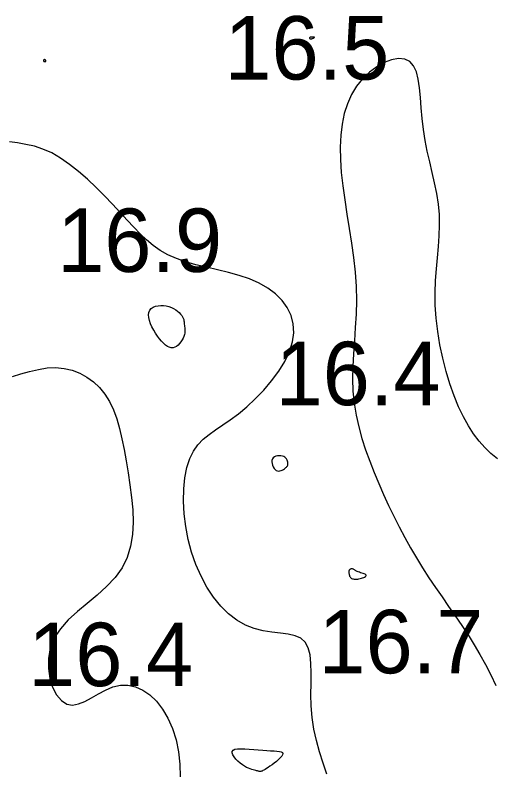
# Model space of a CAD drawing. Extents: x 3040093 to 3056816, y 408076 to 509144.
# Drawn here: x 3046250.7 to 3046288.5, y 434907 to 434966.8 of the extents above; entities that cross this region are included whole.
import ezdxf

# ---------------------------------------------------------------- set-up
doc = ezdxf.new("R2010")
doc.units = 0
doc.layers.add('V-CHAN-CONT-EL17', color=7, linetype='Continuous')
doc.layers.add('V-TOPO-SOUN-0610', color=7, linetype='Continuous')

msp = doc.modelspace()

# ---------------------------------------------------------------- linework, layer by layer
at = {"layer": 'V-CHAN-CONT-EL17'}
for points in [[(3046274.004, 434964.921), (3046274.015, 434964.914), (3046274.027, 434964.909), (3046274.041, 434964.907), (3046274.058, 434964.908), (3046274.079, 434964.911), (3046274.104, 434964.917), (3046274.134, 434964.926), (3046274.169, 434964.938), (3046274.207, 434964.952), (3046274.246, 434964.968), (3046274.282, 434964.985), (3046274.313, 434965.002), (3046274.335, 434965.018), (3046274.347, 434965.032), (3046274.344, 434965.044), (3046274.326, 434965.054), (3046274.294, 434965.06), (3046274.253, 434965.063), (3046274.205, 434965.064), (3046274.155, 434965.062), (3046274.105, 434965.057), (3046274.06, 434965.05), (3046274.022, 434965.041), (3046273.994, 434965.029), (3046273.976, 434965.016), (3046273.967, 434965.001), (3046273.964, 434964.986), (3046273.967, 434964.971), (3046273.974, 434964.956), (3046273.983, 434964.943), (3046273.993, 434964.931)], [(3046253.156, 434963.16), (3046253.16, 434963.167), (3046253.163, 434963.174), (3046253.164, 434963.182), (3046253.165, 434963.189), (3046253.164, 434963.196), (3046253.162, 434963.203), (3046253.159, 434963.209), (3046253.155, 434963.215), (3046253.15, 434963.221), (3046253.144, 434963.226), (3046253.138, 434963.232), (3046253.131, 434963.237), (3046253.124, 434963.243), (3046253.116, 434963.248), (3046253.108, 434963.254), (3046253.1, 434963.26), (3046253.091, 434963.267), (3046253.082, 434963.272), (3046253.073, 434963.277), (3046253.063, 434963.281), (3046253.052, 434963.283), (3046253.041, 434963.284), (3046253.029, 434963.282), (3046253.016, 434963.277), (3046253.003, 434963.27), (3046252.991, 434963.262), (3046252.98, 434963.251), (3046252.971, 434963.24), (3046252.964, 434963.227), (3046252.96, 434963.214), (3046252.96, 434963.201), (3046252.964, 434963.188), (3046252.972, 434963.175), (3046252.982, 434963.163), (3046252.996, 434963.152), (3046253.011, 434963.143), (3046253.027, 434963.134), (3046253.043, 434963.128), (3046253.059, 434963.124), (3046253.075, 434963.122), (3046253.089, 434963.122), (3046253.103, 434963.124), (3046253.115, 434963.128), (3046253.126, 434963.133), (3046253.135, 434963.139), (3046253.144, 434963.145), (3046253.151, 434963.152)], [(3046263.045, 434940.575), (3046262.897, 434940.612), (3046262.746, 434940.685), (3046262.593, 434940.79), (3046262.438, 434940.925), (3046262.282, 434941.088), (3046262.126, 434941.276), (3046261.97, 434941.487), (3046261.815, 434941.718), (3046261.667, 434941.962), (3046261.532, 434942.214), (3046261.417, 434942.467), (3046261.327, 434942.715), (3046261.27, 434942.951), (3046261.252, 434943.169), (3046261.278, 434943.363), (3046261.353, 434943.526), (3046261.472, 434943.66), (3046261.627, 434943.764), (3046261.809, 434943.84), (3046262.012, 434943.889), (3046262.226, 434943.911), (3046262.446, 434943.907), (3046262.662, 434943.879), (3046262.868, 434943.827), (3046263.062, 434943.755), (3046263.241, 434943.667), (3046263.406, 434943.566), (3046263.554, 434943.456), (3046263.684, 434943.341), (3046263.794, 434943.225), (3046263.884, 434943.111), (3046263.952, 434943.002), (3046264.001, 434942.899), (3046264.035, 434942.8), (3046264.057, 434942.704), (3046264.07, 434942.611), (3046264.077, 434942.519), (3046264.083, 434942.428), (3046264.09, 434942.338), (3046264.1, 434942.246), (3046264.112, 434942.152), (3046264.123, 434942.054), (3046264.129, 434941.952), (3046264.128, 434941.844), (3046264.117, 434941.73), (3046264.092, 434941.607), (3046264.05, 434941.474), (3046263.99, 434941.333), (3046263.913, 434941.187), (3046263.82, 434941.043), (3046263.713, 434940.907), (3046263.595, 434940.786), (3046263.467, 434940.686), (3046263.332, 434940.614), (3046263.19, 434940.575)], [(3046271.435, 434930.866), (3046271.531, 434930.856), (3046271.627, 434930.868), (3046271.722, 434930.898), (3046271.812, 434930.941), (3046271.897, 434930.991), (3046271.974, 434931.044), (3046272.042, 434931.093), (3046272.099, 434931.136), (3046272.145, 434931.174), (3046272.182, 434931.208), (3046272.21, 434931.242), (3046272.23, 434931.278), (3046272.243, 434931.318), (3046272.25, 434931.366), (3046272.251, 434931.422), (3046272.247, 434931.49), (3046272.237, 434931.566), (3046272.218, 434931.647), (3046272.189, 434931.729), (3046272.147, 434931.809), (3046272.091, 434931.884), (3046272.018, 434931.95), (3046271.927, 434932.004), (3046271.817, 434932.042), (3046271.693, 434932.064), (3046271.562, 434932.069), (3046271.431, 434932.055), (3046271.305, 434932.024), (3046271.192, 434931.973), (3046271.098, 434931.902), (3046271.03, 434931.812), (3046270.993, 434931.701), (3046270.985, 434931.576), (3046271.002, 434931.443), (3046271.04, 434931.31), (3046271.097, 434931.183), (3046271.169, 434931.068), (3046271.251, 434930.973), (3046271.341, 434930.904)], [(3046277.078, 434922.75), (3046277.089, 434922.694), (3046277.105, 434922.638), (3046277.126, 434922.584), (3046277.154, 434922.531), (3046277.189, 434922.483), (3046277.232, 434922.44), (3046277.284, 434922.404), (3046277.345, 434922.376), (3046277.416, 434922.355), (3046277.493, 434922.342), (3046277.577, 434922.337), (3046277.666, 434922.338), (3046277.76, 434922.346), (3046277.855, 434922.359), (3046277.953, 434922.379), (3046278.051, 434922.405), (3046278.145, 434922.434), (3046278.232, 434922.468), (3046278.308, 434922.504), (3046278.37, 434922.542), (3046278.414, 434922.581), (3046278.435, 434922.619), (3046278.431, 434922.656), (3046278.399, 434922.691), (3046278.343, 434922.725), (3046278.268, 434922.757), (3046278.18, 434922.788), (3046278.084, 434922.818), (3046277.986, 434922.848), (3046277.891, 434922.878), (3046277.805, 434922.909), (3046277.731, 434922.94), (3046277.67, 434922.971), (3046277.618, 434923.002), (3046277.575, 434923.032), (3046277.536, 434923.06), (3046277.501, 434923.085), (3046277.468, 434923.107), (3046277.433, 434923.125), (3046277.396, 434923.139), (3046277.358, 434923.149), (3046277.318, 434923.153), (3046277.278, 434923.153), (3046277.24, 434923.149), (3046277.203, 434923.139), (3046277.17, 434923.125), (3046277.141, 434923.107), (3046277.117, 434923.083), (3046277.098, 434923.055), (3046277.083, 434923.023), (3046277.073, 434922.987), (3046277.067, 434922.946), (3046277.065, 434922.902), (3046277.066, 434922.855), (3046277.071, 434922.804)], [(3046268.071, 434908.932), (3046268.285, 434908.967), (3046268.554, 434908.977), (3046268.864, 434908.967), (3046269.203, 434908.945), (3046269.558, 434908.915), (3046269.916, 434908.882), (3046270.265, 434908.854), (3046270.592, 434908.834), (3046270.893, 434908.818), (3046271.161, 434908.804), (3046271.393, 434908.787), (3046271.583, 434908.762), (3046271.727, 434908.725), (3046271.82, 434908.672), (3046271.857, 434908.599), (3046271.836, 434908.503), (3046271.764, 434908.387), (3046271.652, 434908.258), (3046271.51, 434908.12), (3046271.347, 434907.98), (3046271.174, 434907.841), (3046271.002, 434907.711), (3046270.839, 434907.593), (3046270.695, 434907.494), (3046270.57, 434907.411), (3046270.461, 434907.343), (3046270.368, 434907.29), (3046270.288, 434907.25), (3046270.219, 434907.22), (3046270.161, 434907.2), (3046270.11, 434907.188), (3046270.066, 434907.183), (3046270.026, 434907.183), (3046269.987, 434907.189), (3046269.946, 434907.199), (3046269.901, 434907.212), (3046269.85, 434907.228), (3046269.789, 434907.246), (3046269.716, 434907.266), (3046269.628, 434907.287), (3046269.527, 434907.311), (3046269.412, 434907.342), (3046269.285, 434907.383), (3046269.146, 434907.437), (3046268.995, 434907.508), (3046268.835, 434907.598), (3046268.664, 434907.71), (3046268.486, 434907.846), (3046268.311, 434908), (3046268.148, 434908.164), (3046268.01, 434908.331), (3046267.908, 434908.492), (3046267.852, 434908.641), (3046267.854, 434908.768), (3046267.924, 434908.867)]]:
    msp.add_lwpolyline(points, close=True, dxfattribs=at)
for points in [[(3046288.778, 434931.831), (3046288.275, 434932.251), (3046287.796, 434932.713), (3046287.339, 434933.226), (3046286.905, 434933.796), (3046286.492, 434934.43), (3046286.099, 434935.136), (3046285.725, 434935.921), (3046285.372, 434936.788), (3046285.042, 434937.726), (3046284.742, 434938.717), (3046284.476, 434939.747), (3046284.252, 434940.8), (3046284.073, 434941.858), (3046283.946, 434942.907), (3046283.876, 434943.931), (3046283.865, 434944.916), (3046283.9, 434945.865), (3046283.966, 434946.783), (3046284.047, 434947.673), (3046284.127, 434948.542), (3046284.19, 434949.395), (3046284.22, 434950.235), (3046284.202, 434951.069), (3046284.124, 434951.9), (3046283.995, 434952.731), (3046283.829, 434953.562), (3046283.641, 434954.395), (3046283.444, 434955.232), (3046283.252, 434956.073), (3046283.08, 434956.92), (3046282.941, 434957.774), (3046282.843, 434958.633), (3046282.774, 434959.48), (3046282.713, 434960.294), (3046282.642, 434961.054), (3046282.542, 434961.739), (3046282.393, 434962.328), (3046282.176, 434962.802), (3046281.871, 434963.138), (3046281.468, 434963.321), (3046280.982, 434963.359), (3046280.437, 434963.262), (3046279.857, 434963.043), (3046279.267, 434962.714), (3046278.689, 434962.285), (3046278.148, 434961.769), (3046277.667, 434961.178), (3046277.266, 434960.522), (3046276.945, 434959.806), (3046276.7, 434959.031), (3046276.526, 434958.202), (3046276.42, 434957.32), (3046276.376, 434956.389), (3046276.392, 434955.41), (3046276.463, 434954.388), (3046276.582, 434953.325), (3046276.737, 434952.23), (3046276.915, 434951.109), (3046277.1, 434949.971), (3046277.279, 434948.824), (3046277.439, 434947.676), (3046277.563, 434946.536), (3046277.639, 434945.41), (3046277.658, 434944.307), (3046277.63, 434943.226), (3046277.571, 434942.166), (3046277.498, 434941.126), (3046277.427, 434940.106), (3046277.374, 434939.104), (3046277.355, 434938.12), (3046277.387, 434937.153), (3046277.48, 434936.2), (3046277.633, 434935.263), (3046277.839, 434934.338), (3046278.092, 434933.426), (3046278.383, 434932.525), (3046278.707, 434931.634), (3046279.057, 434930.752), (3046279.426, 434929.878), (3046279.809, 434929.011), (3046280.204, 434928.151), (3046280.613, 434927.301), (3046281.036, 434926.461), (3046281.474, 434925.633), (3046281.927, 434924.817), (3046282.395, 434924.014), (3046282.88, 434923.226), (3046283.381, 434922.454), (3046283.894, 434921.693), (3046284.414, 434920.941), (3046284.936, 434920.194), (3046285.455, 434919.447), (3046285.966, 434918.698), (3046286.463, 434917.942), (3046286.943, 434917.176), (3046287.402, 434916.397), (3046287.839, 434915.603), (3046288.259, 434914.795), (3046288.663, 434913.971)], [(3046275.326, 434906.978), (3046275.029, 434907.845), (3046274.75, 434908.726), (3046274.503, 434909.62), (3046274.304, 434910.524), (3046274.166, 434911.436), (3046274.096, 434912.352), (3046274.076, 434913.254), (3046274.082, 434914.125), (3046274.088, 434914.947), (3046274.07, 434915.7), (3046274.004, 434916.368), (3046273.865, 434916.93), (3046273.627, 434917.37), (3046273.274, 434917.677), (3046272.816, 434917.876), (3046272.272, 434918.001), (3046271.66, 434918.086), (3046270.999, 434918.166), (3046270.306, 434918.273), (3046269.601, 434918.442), (3046268.901, 434918.707), (3046268.223, 434919.095), (3046267.575, 434919.6), (3046266.962, 434920.211), (3046266.393, 434920.918), (3046265.871, 434921.707), (3046265.405, 434922.568), (3046264.999, 434923.488), (3046264.661, 434924.457), (3046264.394, 434925.461), (3046264.2, 434926.481), (3046264.078, 434927.499), (3046264.027, 434928.493), (3046264.045, 434929.445), (3046264.133, 434930.334), (3046264.29, 434931.142), (3046264.515, 434931.848), (3046264.805, 434932.439), (3046265.159, 434932.936), (3046265.57, 434933.363), (3046266.036, 434933.746), (3046266.55, 434934.113), (3046267.11, 434934.489), (3046267.71, 434934.9), (3046268.346, 434935.373), (3046269.011, 434935.926), (3046269.684, 434936.552), (3046270.343, 434937.237), (3046270.965, 434937.965), (3046271.527, 434938.724), (3046272.006, 434939.497), (3046272.379, 434940.271), (3046272.623, 434941.03), (3046272.721, 434941.763), (3046272.676, 434942.462), (3046272.5, 434943.123), (3046272.201, 434943.74), (3046271.79, 434944.309), (3046271.277, 434944.824), (3046270.671, 434945.28), (3046269.983, 434945.673), (3046269.223, 434946.001), (3046268.41, 434946.275), (3046267.562, 434946.509), (3046266.698, 434946.718), (3046265.837, 434946.917), (3046264.997, 434947.12), (3046264.198, 434947.341), (3046263.458, 434947.596), (3046262.791, 434947.896), (3046262.187, 434948.242), (3046261.63, 434948.634), (3046261.105, 434949.07), (3046260.596, 434949.55), (3046260.089, 434950.072), (3046259.567, 434950.636), (3046259.015, 434951.239), (3046258.421, 434951.879), (3046257.79, 434952.54), (3046257.128, 434953.204), (3046256.444, 434953.852), (3046255.743, 434954.466), (3046255.034, 434955.029), (3046254.324, 434955.521), (3046253.62, 434955.925), (3046252.929, 434956.23), (3046252.251, 434956.449), (3046251.586, 434956.605), (3046250.934, 434956.718), (3046250.293, 434956.809)], [(3046250.525, 434938.318), (3046251.193, 434938.509), (3046251.877, 434938.705), (3046252.567, 434938.874), (3046253.255, 434938.984), (3046253.932, 434939.01), (3046254.591, 434938.949), (3046255.226, 434938.803), (3046255.831, 434938.576), (3046256.399, 434938.27), (3046256.924, 434937.89), (3046257.4, 434937.437), (3046257.82, 434936.915), (3046258.181, 434936.327), (3046258.487, 434935.677), (3046258.748, 434934.97), (3046258.971, 434934.21), (3046259.164, 434933.4), (3046259.335, 434932.547), (3046259.492, 434931.652), (3046259.642, 434930.723), (3046259.79, 434929.762), (3046259.92, 434928.783), (3046260.011, 434927.798), (3046260.043, 434926.819), (3046259.996, 434925.859), (3046259.849, 434924.932), (3046259.583, 434924.048), (3046259.176, 434923.222), (3046258.62, 434922.461), (3046257.945, 434921.754), (3046257.196, 434921.083), (3046256.415, 434920.433), (3046255.644, 434919.786), (3046254.926, 434919.127), (3046254.305, 434918.438), (3046253.822, 434917.704), (3046253.51, 434916.915), (3046253.361, 434916.099), (3046253.355, 434915.287), (3046253.473, 434914.515), (3046253.696, 434913.816), (3046254.005, 434913.224), (3046254.38, 434912.774), (3046254.804, 434912.498), (3046255.258, 434912.417), (3046255.739, 434912.502), (3046256.244, 434912.706), (3046256.77, 434912.987), (3046257.315, 434913.299), (3046257.876, 434913.6), (3046258.452, 434913.843), (3046259.039, 434913.986), (3046259.634, 434913.993), (3046260.228, 434913.862), (3046260.81, 434913.6), (3046261.368, 434913.215), (3046261.892, 434912.713), (3046262.371, 434912.102), (3046262.795, 434911.389), (3046263.152, 434910.58), (3046263.432, 434909.688), (3046263.629, 434908.736), (3046263.737, 434907.754), (3046263.75, 434906.771)]]:
    msp.add_lwpolyline(points, dxfattribs=at)

# ---------------------------------------------------------------- texts
at = {"layer": 'V-TOPO-SOUN-0610'}
for s, p in [('16.5 ', (3046267.243, 434961.71)), ('16.9 ', (3046254.053, 434946.55)), ('16.4 ', (3046271.283, 434936.05)), ('16.7 ', (3046274.663, 434914.92)), ('16.4 ', (3046251.763, 434913.91))]:
    msp.add_text(s, height=5, dxfattribs=at).set_placement(p)

doc.saveas('drawing.dxf')
